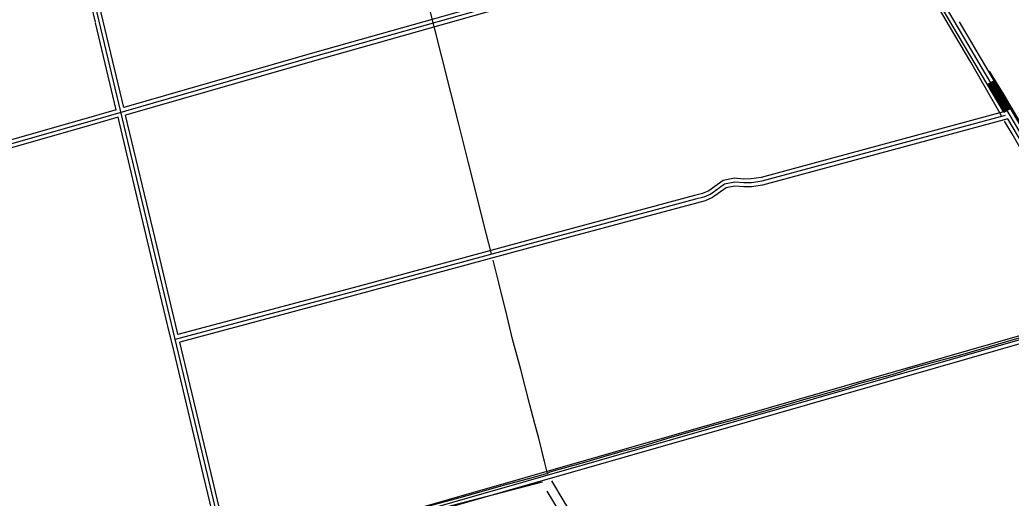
# Model space of a CAD drawing. Extents: x 3161665 to 3199565, y 885729 to 911164.
# Drawn here: x 3186953 to 3190776, y 899568 to 901413 of the extents above; entities that cross this region are included whole.
import ezdxf

# ---------------------------------------------------------------- set-up
doc = ezdxf.new("R2010")
doc.units = 0
doc.layers.add('V-ROAD-CNTR', color=7, linetype='Continuous')
doc.layers.add('V-TOPO-SHOR', color=7, linetype='Continuous')

msp = doc.modelspace()

# ---------------------------------------------------------------- linework, layer by layer
at = {"layer": 'V-ROAD-CNTR'}
for p, q in [((3190684, 901164.3), (3190709.8, 901179.5)), ((3190747.6, 901056.7), (3190773.4, 901071.9))]:
    msp.add_line(p, q, dxfattribs=at)
for points in [[(3191739.7, 899406.9), (3190519.1, 901472.8), (3189736.9, 902801.7), (3189721.8, 902815.3), (3189706.8, 902826.8), (3189691.3, 902836.5), (3189663.7, 902846.7), (3189641, 902851.2), (3189621.3, 902852.2)], [(3188351.2, 898573.1), (3187808.3, 899249), (3187769, 899307.6), (3187761.9, 899321.7), (3187749.9, 899349.6), (3187676.6, 899659), (3187118.7, 901996.5)], [(3187274.6, 901408.3), (3187156.4, 901903.1)], [(3190244.5, 901909.7), (3190191.5, 901891.3), (3189023.1, 901551.5), (3188091, 901287), (3187354.2, 901074.7)], [(3190254.5, 901897.3), (3190196.1, 901877), (3189027.2, 901537.1), (3188095.1, 901272.6), (3187187, 901010.9), (3186316.5, 900762.8), (3185780.5, 900606.2), (3185253.7, 900461.3), (3185213.7, 900446.5), (3185163, 900425.6), (3185128.4, 900414.5), (3185107.9, 900408.8), (3185094.1, 900402.3), (3185075.8, 900381.2), (3185064.4, 900346.3)], [(3187244.7, 901404.1), (3187126.7, 901898.3)], [(3190260, 901883.4), (3190200.7, 901862.7), (3189031.4, 901522.7), (3188099.2, 901258.2), (3187361.1, 901045.5)], [(3190747.6, 901056.7), (3190506.2, 901465.2), (3190260, 901883.4)], [(3187354.2, 901074.7), (3187274.6, 901408.3)], [(3187325.3, 901066.4), (3187245.3, 901401.7)], [(3190840.5, 900958.4), (3190576.1, 901405.9)], [(3190770.8, 901070.4), (3190707.3, 901178)], [(3190750.2, 901058.2), (3190686.6, 901165.8)], [(3190752.8, 901059.7), (3190689.2, 901167.3)], [(3190755.3, 901061.2), (3190691.8, 901168.9)], [(3190757.9, 901062.8), (3190694.3, 901170.4)], [(3190760.5, 901064.3), (3190696.9, 901171.9)], [(3190763.1, 901065.8), (3190699.5, 901173.4)], [(3190765.7, 901067.3), (3190702.1, 901175)], [(3190768.3, 901068.9), (3190704.7, 901176.5)], [(3187325.3, 901066.4), (3187182.8, 901025.3), (3186312.3, 900777.2), (3185776.4, 900620.7), (3185249.1, 900475.6), (3185208.2, 900460.5), (3185157.8, 900439.7), (3185124.1, 900428.8), (3185102.7, 900423), (3185084.9, 900414.6), (3185062.4, 900388.7), (3185053.1, 900360)], [(3187332.3, 901037.2), (3187191.1, 900996.5), (3186320.6, 900748.4), (3185784.6, 900591.8), (3185258.3, 900447), (3185219.2, 900432.6), (3185168.2, 900411.5), (3185132.7, 900400.1), (3185113.1, 900394.7), (3185103.4, 900390.1), (3185089.1, 900373.6), (3185077.5, 900338.2)], [(3187446.3, 900559.5), (3187332.3, 901037.2)], [(3187474.7, 900569.8), (3187361.1, 901045.5)], [(3190752.7, 901044.1), (3189814.4, 900790.2), (3189774.1, 900784.5), (3189745.2, 900784.1), (3189710, 900786.8), (3189671.2, 900779.3), (3189617.3, 900740.8), (3189591, 900728.8), (3189558.8, 900721), (3188973.1, 900563.1), (3188243.1, 900365.4), (3187552.3, 900180.2)], [(3190746.8, 901058), (3189811.4, 900804.9), (3189772.9, 900799.5), (3189745.6, 900799.1), (3189709.2, 900801.9), (3189665.2, 900793.4), (3189609.7, 900753.8), (3189586.1, 900743), (3189555, 900735.5), (3188969.2, 900577.5), (3188239.2, 900379.9), (3187563.3, 900198.7)], [(3190762.6, 901031.2), (3189817.5, 900775.5), (3189775.2, 900769.5), (3189744.7, 900769.1), (3189710.9, 900771.6), (3189677.2, 900765.2), (3189624.8, 900727.8), (3189596, 900714.5), (3189562.5, 900706.4), (3188977.1, 900548.6), (3188247, 900351), (3187570.2, 900169.5)], [(3191192.2, 900304.1), (3190762.6, 901031.2)], [(3187561.4, 900206.5), (3187474.7, 900569.8)], [(3187531, 900204.7), (3187446.3, 900559.5)], [(3191192.2, 900304.1), (3189749.2, 899889.4), (3188334.8, 899484.1), (3187779.6, 899318.6)], [(3191199.3, 900290.5), (3189753.3, 899875), (3188339, 899469.7), (3187767.8, 899299.4)], [(3191208, 900277.4), (3189757.5, 899860.6), (3188343.2, 899455.3), (3187797.2, 899292.6)], [(3187541.9, 900159), (3187531, 900204.7)], [(3187563.3, 900198.7), (3187561.4, 900206.5)], [(3187736.9, 899339.5), (3187662.1, 899655.6), (3187541.9, 900159)], [(3187764.4, 899354), (3187764.2, 899354.4), (3187691.2, 899662.5), (3187570.2, 900169.5)]]:
    msp.add_lwpolyline(points, dxfattribs=at)
at = {"layer": 'V-TOPO-SHOR'}
msp.add_line((3188984.9, 899594.5), (3189130.5, 899359.3), dxfattribs=at)
for points in [[(3188772.5, 900510.2), (3188741.4, 900629.8), (3188710.7, 900754.5), (3188684.1, 900861.6), (3188646.4, 901010.8), (3188615.9, 901132.5), (3188580.2, 901270.6), (3188525.2, 901489.3), (3188486.8, 901640.9), (3188437.4, 901830.7), (3188381.8, 902042.4), (3188351.2, 902159.1), (3188347.4, 902182.2), (3188347.5, 902197.1), (3188352.8, 902214.5)], [(3190738.8, 901042.9), (3190687.2, 901133.3), (3190620.8, 901249.4), (3190538.7, 901388.3), (3190461.3, 901521.2), (3190401.1, 901624.9), (3190331.1, 901744.6), (3190273.6, 901841.4), (3190254.1, 901877)], [(3190847.6, 900955.2), (3190801.3, 901033.3), (3190746.6, 901128.3), (3190692.7, 901215.6)], [(3191174.8, 900292.3), (3191141.8, 900351.6), (3191109.4, 900410.2), (3191045.1, 900519.5), (3190981, 900628.9), (3190905.5, 900759.1), (3190830.5, 900885.5), (3190779.7, 900973.2), (3190750.4, 901022.8)], [(3188988.3, 899663.3), (3188976.3, 899708.7), (3188954.4, 899799.4), (3188939.2, 899854.2), (3188920.4, 899927.4), (3188885.9, 900064), (3188853.5, 900181.7), (3188832.5, 900269), (3188800, 900398.1), (3188779, 900486.5)], [(3190813.9, 900187.3), (3190722.2, 900161.1), (3190589.1, 900122.5), (3190494.9, 900095.8), (3190396, 900069.3), (3190373.5, 900062.5), (3190345.5, 900052.5), (3190307.1, 900040.9), (3190263.5, 900029.5), (3190186.8, 900008.9), (3190164.6, 900001.7), (3190146.4, 899994.9), (3190132.6, 899990.8), (3190085.3, 899977.6), (3190045.7, 899966.1), (3189993.8, 899951.8), (3189905.7, 899926.9), (3189789.6, 899893.3), (3189698.8, 899867.9), (3189621.3, 899846.6), (3189592.1, 899838), (3189531.7, 899820.5), (3189446.7, 899796.1), (3189355.1, 899768.2), (3189327.1, 899760.3), (3189286.1, 899750.4), (3189270.5, 899746.3), (3189254.4, 899741.3), (3189216.8, 899730.6), (3189140.2, 899708.1), (3189061.5, 899685.4), (3189033.5, 899678), (3189010, 899672.2), (3188997.3, 899668.4), (3188988.3, 899663.3)], [(3187776.4, 899315.2), (3187789, 899318.3), (3187804.4, 899323.6), (3187851.3, 899341.5), (3187875.6, 899348.6), (3187919.5, 899360.4), (3188003.9, 899384.8), (3188076.6, 899406), (3188148.2, 899426.1), (3188251.4, 899456.1), (3188352.5, 899484.8), (3188430.8, 899507.9), (3188536.4, 899539.1), (3188646.4, 899569.6), (3188751, 899599.2), (3188818.5, 899617.9), (3188910.7, 899642), (3188980.4, 899661.5), (3188988.3, 899663.3)], [(3187818.6, 899285.2), (3188094.2, 899374.6), (3188593.2, 899532.8), (3188969.3, 899631.1)], [(3189525.7, 898775), (3189497.4, 898819), (3189458.3, 898885.3), (3189422.9, 898948.8), (3189394.7, 898992.7), (3189370.1, 899030), (3189304.8, 899137.2), (3189241.9, 899243), (3189174.8, 899355.2), (3189117.3, 899449.3), (3189052.9, 899554.5), (3189005.1, 899634.5)]]:
    msp.add_lwpolyline(points, dxfattribs=at)

doc.saveas('drawing.dxf')
